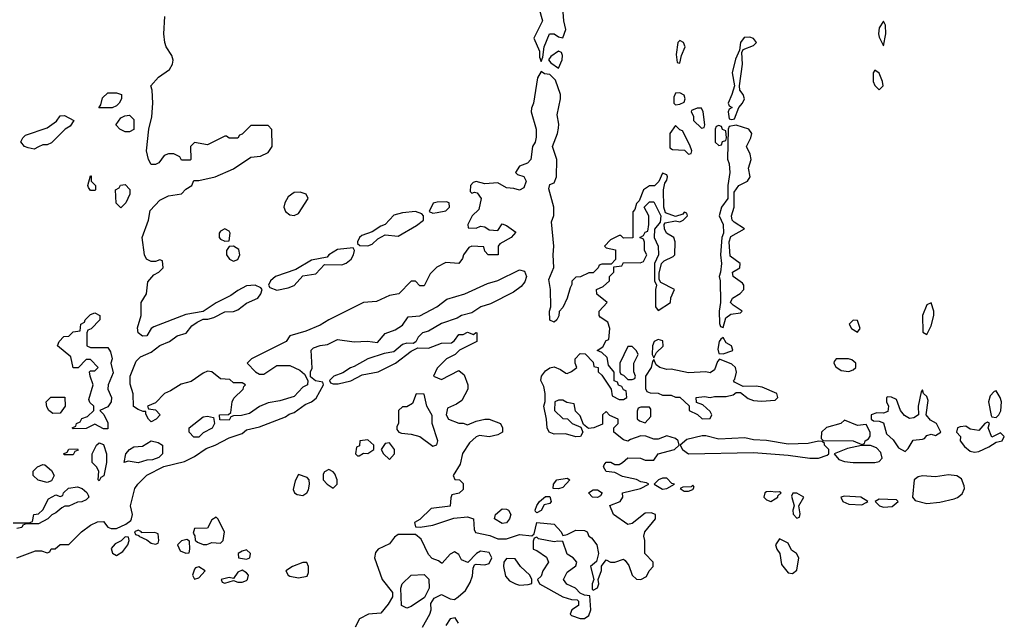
# Model space of a CAD drawing. Header units: inches. Extents: x 2701323 to 2964515, y 494916 to 722124.
# Tile 321 of 656: x 2801483 to 2806028, y 662098 to 664875. Entities that reach past the tile are written whole.
import ezdxf

# ---------------------------------------------------------------- set-up
doc = ezdxf.new("R2010")
doc.units = ezdxf.units.IN
doc.header["$MEASUREMENT"] = 0
doc.layers.add('C8606', color=7, linetype='Continuous')

msp = doc.modelspace()

# ---------------------------------------------------------------- linework, layer by layer
at = {"layer": 'C8606', "color": 2, "elevation": 2}
for points in [[(2803878.8, 664930), (2803896, 664870), (2803856.3, 664790), (2803882.8, 664730), (2803882, 664702), (2803890, 664682), (2803898, 664702), (2803904, 664750), (2803929.2, 664810), (2803950.4, 664810.4), (2803970, 664796), (2803990, 664791.3), (2804003.7, 664830), (2803994.5, 664870), (2803992.3, 664910)], [(2801470, 662391.3), (2801556.4, 662423.6), (2801583.6, 662423.6), (2801610, 662414), (2801622, 662418), (2801628.4, 662431.6), (2801647.3, 662432.7), (2801670, 662452), (2801710, 662452), (2801769.1, 662510.9), (2801810, 662542), (2801843.1, 662556.9), (2801870, 662558), (2801890, 662532), (2801905.4, 662525.4), (2801930, 662526), (2801974, 662546), (2801996.5, 662563.5), (2801999, 662570), (2802004, 662590), (2801995.3, 662630), (2802015.3, 662710), (2802028, 662730), (2802070, 662772), (2802148.4, 662811.6), (2802244.7, 662835.3), (2802290, 662858), (2802344.7, 662895.3), (2802386, 662910), (2802450, 662944.7), (2802510, 662964.7), (2802530, 662982), (2802590, 662996), (2802710, 663041), (2802726.8, 663053.2), (2802750, 663061), (2802800.9, 663099.1), (2802830, 663111), (2802851.8, 663128.2), (2802886, 663190), (2802882, 663202), (2802848.4, 663208.4), (2802826, 663226), (2802826, 663250), (2802834, 663266), (2802828.7, 663350), (2802840.2, 663359.8), (2802870, 663371), (2802904.7, 663375.3), (2802950, 663398.8), (2803027.9, 663387.9), (2803088.4, 663391.6), (2803135.5, 663384.5), (2803170, 663426.8), (2803216.5, 663443.5), (2803250, 663464.7), (2803276.4, 663503.6), (2803330, 663507.7), (2803408.7, 663550), (2803455.1, 663584.9), (2803538, 663610), (2803643.2, 663656.8), (2803690, 663670.8), (2803790, 663720.7), (2803813.4, 663713.4), (2803822.8, 663690), (2803815.5, 663664.5), (2803797.5, 663642.5), (2803762.8, 663617.2), (2803656.3, 663563.7), (2803612, 663550), (2803570, 663522), (2803522, 663510), (2803502.8, 663497.2), (2803430, 663472.7), (2803370, 663437.2), (2803342, 663430), (2803322, 663410), (2803312, 663388), (2803299.6, 663380.4), (2803270, 663382), (2803250, 663375.3), (2803210, 663342), (2803165.4, 663334.6), (2803090, 663309), (2803026.8, 663273.2), (2803010, 663268), (2802975.3, 663244.7), (2802934, 663230), (2802914, 663210), (2802918, 663198), (2802930, 663194), (2802954, 663194), (2803012.5, 663207.5), (2803064, 663236), (2803138, 663250), (2803218, 663290), (2803290, 663344.7), (2803320.4, 663359.6), (2803370, 663358), (2803430, 663382), (2803476.4, 663383.6), (2803490, 663394), (2803510, 663422), (2803530, 663422), (2803550, 663432), (2803578, 663422), (2803588.4, 663431.6), (2803594, 663430), (2803594, 663390), (2803514, 663350), (2803494, 663330), (2803454, 663310), (2803410, 663266), (2803394, 663230), (2803430, 663214), (2803510, 663256), (2803535.3, 663235.3), (2803552, 663190), (2803552, 663170), (2803523.6, 663116.4), (2803499.6, 663100.4), (2803458, 663082), (2803452, 663050), (2803462, 663030), (2803510, 663012), (2803530, 663012), (2803550, 663004.7), (2803590, 663022), (2803630, 663031.3), (2803650, 663031.3), (2803702, 663010), (2803712, 662990), (2803711.3, 662970), (2803690, 662959), (2803650, 662949.2), (2803605.4, 662954.6), (2803590, 662948.7), (2803558.8, 662921.2), (2803527.1, 662872.9), (2803516.8, 662823.2), (2803484.7, 662770), (2803492, 662752), (2803514, 662750), (2803530, 662734), (2803530, 662706), (2803511.6, 662688.4), (2803478, 662682), (2803472.7, 662667.3), (2803470, 662629), (2803382, 662618), (2803330, 662568), (2803306.4, 662553.6), (2803310, 662534), (2803331.6, 662531.6), (2803390, 662542), (2803487, 662573), (2803550, 662579.3), (2803578, 662570), (2803581.4, 662521.4), (2803587.3, 662507.3), (2803654, 662494), (2803690, 662478), (2803730, 662478), (2803790, 662498), (2803847.3, 662492.7), (2803858, 662502), (2803870, 662554), (2803950, 662546), (2803982, 662510), (2803990, 662494), (2804010, 662498), (2804050, 662518), (2804090, 662516), (2804102, 662510), (2804111.1, 662491.1), (2804122.8, 662482.8), (2804146.8, 662450), (2804154.8, 662410), (2804146.4, 662373.6), (2804118, 662350), (2804134, 662290), (2804126, 662270), (2804125.4, 662245.4), (2804130, 662242), (2804150, 662252), (2804156, 662270), (2804154, 662290), (2804168.4, 662331.6), (2804168.4, 662351.6), (2804190, 662382), (2804210, 662371.3), (2804230, 662371), (2804270, 662384.7), (2804278.8, 662378.8), (2804294.4, 662354.4), (2804310.9, 662310.9), (2804330, 662292), (2804350, 662291.3), (2804376, 662304), (2804389.1, 662330.9), (2804408, 662350), (2804408, 662370), (2804368.7, 662410), (2804369, 662470), (2804364, 662490), (2804369.1, 662510.9), (2804418, 662570), (2804418, 662590), (2804398, 662598), (2804370, 662597.2), (2804310.7, 662549.3), (2804290, 662545.2), (2804224, 662590), (2804208, 662632), (2804255.3, 662650), (2804268, 662670), (2804266, 662690), (2804349.1, 662710.9), (2804388, 662730), (2804377.2, 662737.2), (2804350, 662741.2), (2804330, 662752.7), (2804266.3, 662766.3), (2804230, 662784), (2804190, 662788.7), (2804178, 662810), (2804180.4, 662819.6), (2804190, 662832), (2804211.6, 662831.6), (2804230, 662822), (2804250, 662822), (2804266, 662830), (2804290, 662852), (2804348.9, 662851.1), (2804370, 662842), (2804410, 662842), (2804430, 662871.3), (2804506, 662890), (2804528, 662910), (2804522, 662930), (2804510, 662942), (2804470, 662953.2), (2804430, 662939), (2804410, 662939), (2804372.7, 662952.7), (2804350, 662953.2), (2804302.5, 662937.5), (2804290, 662928.7), (2804270, 662935.3), (2804226, 662970), (2804226, 662990), (2804246, 663010), (2804246, 663030), (2804207.3, 663047.3), (2804190, 663066), (2804174, 663050), (2804172.7, 663007.3), (2804134, 662990), (2804108.4, 662988.4), (2804086, 663006), (2804070, 663046), (2804048.4, 663068.4), (2804042, 663102), (2804008.4, 663108.4), (2803990, 663118), (2803970, 663118), (2803954, 663110), (2803952, 663070), (2803990, 663034), (2804011.6, 663031.6), (2804034, 663010), (2804074, 662994), (2804082, 662970), (2804071.3, 662950), (2804050, 662949), (2804003.1, 662963.1), (2803950, 662962), (2803928, 662970), (2803918, 662990), (2803915.3, 663030), (2803902, 663090), (2803908.4, 663111.6), (2803909.2, 663150), (2803902, 663182), (2803889, 663210), (2803892.3, 663230), (2803910, 663254), (2803930, 663267.3), (2803950, 663272), (2803979.8, 663259.8), (2804003.6, 663243.6), (2804010, 663242), (2804030, 663251.3), (2804055.3, 663270), (2804048, 663290), (2804048, 663310), (2804070, 663334), (2804092.7, 663332.7), (2804130, 663294), (2804134, 663274), (2804154, 663270), (2804154, 663250), (2804170, 663234), (2804214, 663170), (2804218, 663138), (2804250, 663122), (2804270, 663122), (2804286, 663130), (2804282, 663162), (2804270, 663166), (2804262, 663182), (2804247.3, 663187.3), (2804242, 663202), (2804228, 663208), (2804227.3, 663247.3), (2804200.4, 663280.4), (2804195.3, 663315.3), (2804170, 663338), (2804148.4, 663348.4), (2804174.6, 663365.4), (2804190, 663394), (2804202, 663398), (2804208, 663450), (2804198, 663478), (2804162, 663502), (2804158, 663510), (2804158, 663530), (2804195.3, 663570), (2804147.3, 663607.3), (2804146, 663630), (2804176.4, 663643.6), (2804206, 663670), (2804206, 663690), (2804226, 663710), (2804226, 663734), (2804262, 663738), (2804270, 663754), (2804347.3, 663752.7), (2804362, 663758), (2804378, 663790), (2804368, 663810), (2804367.3, 663847.3), (2804362, 663862), (2804346, 663870), (2804362, 663878), (2804370, 663894), (2804382, 663898), (2804388, 663930), (2804388, 663970), (2804366, 664010), (2804390, 664034), (2804410, 664034), (2804442, 663970), (2804439.6, 663940.4), (2804412.7, 663907.3), (2804412, 663870), (2804431.1, 663828.9), (2804431.3, 663788.7), (2804414, 663750), (2804414, 663670), (2804422, 663650), (2804418, 663630), (2804418, 663550), (2804430, 663532), (2804488, 663570), (2804488.9, 663591.1), (2804506, 663630), (2804442, 663662), (2804435.3, 663675.3), (2804434.6, 663705.4), (2804446, 663750), (2804458, 663762), (2804499, 663781), (2804508, 663790), (2804509.1, 663849.1), (2804502, 663870), (2804468.7, 663890), (2804459, 663910), (2804458, 663930), (2804463.1, 663936.9), (2804510, 663946), (2804530, 663942), (2804546, 663950), (2804566, 663970), (2804562, 663982), (2804550, 663986), (2804543.6, 663976.4), (2804510, 663966), (2804464, 663984), (2804457.2, 664010), (2804455.3, 664090), (2804460.4, 664119.6), (2804470, 664134), (2804473.2, 664150), (2804470, 664158), (2804450, 664166), (2804432.7, 664127.3), (2804412.7, 664107.3), (2804390, 664108), (2804362, 664090), (2804342, 664038), (2804330, 664026), (2804322, 663998), (2804312.7, 663987.3), (2804312.7, 663867.3), (2804270, 663866), (2804258, 663878), (2804250, 663878), (2804210, 663858), (2804182, 663830), (2804190, 663822), (2804232.7, 663812.7), (2804232.7, 663767.3), (2804214, 663746), (2804170, 663746), (2804158, 663742), (2804154, 663730), (2804130, 663706), (2804110, 663706), (2804071.6, 663688.4), (2804050, 663686), (2804032, 663668), (2804032, 663652), (2804023.6, 663636.4), (2804011.1, 663588.9), (2803990, 663546), (2803972.7, 663527.3), (2803971.6, 663508.4), (2803962, 663490), (2803950, 663478), (2803930, 663488), (2803929, 663530), (2803935.3, 663550), (2803933.2, 663630), (2803925.2, 663674.8), (2803949.3, 663730.7), (2803946, 663790), (2803949.3, 663830), (2803938, 663942), (2803948.9, 663971.1), (2803949.2, 664010), (2803926, 664094), (2803930, 664114), (2803950, 664122), (2803961.2, 664150), (2803962.7, 664230), (2803942, 664290), (2803966, 664350), (2803970, 664374), (2803972, 664392), (2803964.7, 664435.3), (2803979.3, 664510), (2803979.3, 664530), (2803956.5, 664596.5), (2803930, 664622), (2803905.2, 664625.2), (2803890, 664635.3), (2803874, 664606), (2803854.8, 664490), (2803846, 664466), (2803844.7, 664450), (2803867.7, 664370), (2803867.5, 664332.5), (2803862.8, 664310), (2803850.7, 664289.3), (2803842.8, 664230), (2803827.5, 664212.5), (2803790, 664199), (2803772, 664170), (2803781, 664161), (2803810.7, 664150.7), (2803821, 664130), (2803810, 664098), (2803790, 664088), (2803763.6, 664096.4), (2803730, 664098), (2803690, 664122), (2803630, 664117.2), (2803590, 664128.7), (2803576.9, 664123.1), (2803564.7, 664110), (2803562, 664082), (2803570, 664074), (2803582, 664078), (2803595.3, 664075.3), (2803614, 664050), (2803602, 663998), (2803572, 663970), (2803552, 663930), (2803554, 663914), (2803590, 663912), (2803610, 663922), (2803630, 663918), (2803650, 663904.7), (2803690, 663902), (2803710, 663932), (2803730, 663924.7), (2803774, 663894), (2803752, 663870), (2803699.6, 663840.4), (2803692, 663830), (2803691.1, 663788.9), (2803646, 663790), (2803630, 663806), (2803626, 663826), (2803570, 663828.7), (2803556.9, 663823.1), (2803531.3, 663790), (2803526.8, 663773.2), (2803511, 663749), (2803450, 663754), (2803408.1, 663731.9), (2803378, 663702), (2803350, 663646), (2803330, 663646), (2803310, 663668), (2803290, 663668), (2803234, 663610), (2803190, 663602), (2803130, 663574), (2803070, 663569), (2802910, 663489), (2802870, 663464), (2802803.5, 663436.5), (2802730, 663415.3), (2802714, 663390), (2802554, 663310), (2802534, 663290), (2802572, 663250), (2802590, 663238), (2802610, 663238), (2802670, 663278), (2802730, 663278), (2802776.9, 663256.9), (2802798, 663238), (2802814, 663210), (2802812, 663190), (2802790, 663178), (2802750, 663135.3), (2802684.5, 663115.5), (2802630, 663106), (2802590.7, 663089.3), (2802543.5, 663056.5), (2802507.3, 663047.3), (2802470, 663046), (2802458, 663042), (2802450, 663026), (2802407.3, 663027.3), (2802406, 663050), (2802447.3, 663052.7), (2802458, 663062), (2802464, 663110), (2802472.3, 663127.7), (2802515.3, 663170), (2802518, 663182), (2802526, 663190), (2802510, 663198), (2802470, 663198), (2802453.6, 663213.6), (2802410, 663217.2), (2802370, 663249.4), (2802350, 663251.8), (2802330, 663243.7), (2802275.5, 663204.5), (2802228.1, 663191.9), (2802179.1, 663160.9), (2802152, 663150), (2802110, 663106), (2802074, 663090), (2802078, 663078), (2802110, 663074), (2802132, 663050), (2802114, 663030), (2802090, 663018), (2802078, 663030), (2802066, 663054), (2802066, 663066), (2802054, 663066), (2802030, 663075.3), (2802009.4, 663089.4), (2802007.2, 663147.2), (2801992.9, 663192.9), (2801993.2, 663230), (2802021.6, 663298.4), (2802041.2, 663318.8), (2802090, 663340.7), (2802130, 663371), (2802175.3, 663390), (2802210, 663414.8), (2802251.8, 663428.2), (2802278.6, 663461.4), (2802302, 663478), (2802330, 663492), (2802352, 663492), (2802380.2, 663499.8), (2802430, 663526.8), (2802470, 663527.3), (2802490, 663534.8), (2802530, 663566.8), (2802582, 663590), (2802597.2, 663610), (2802602, 663630), (2802596.5, 663636.5), (2802570, 663649.2), (2802530, 663646), (2802490, 663625.2), (2802458.5, 663601.5), (2802390, 663568), (2802330, 663528), (2802250, 663514), (2802102.5, 663457.5), (2802090.7, 663449.3), (2802070, 663415.3), (2802050, 663413.2), (2802029.5, 663429.5), (2802027, 663453), (2802044, 663510), (2802043.7, 663570), (2802069, 663610), (2802075.3, 663664.7), (2802103.1, 663696.9), (2802126, 663710), (2802146, 663730), (2802142, 663762), (2802130, 663766), (2802110, 663758), (2802090, 663758), (2802068.9, 663768.9), (2802059, 663790), (2802049.2, 663870), (2802077.2, 663950), (2802085.2, 663994.8), (2802130, 664042), (2802170, 664062), (2802230, 664071.3), (2802250, 664092), (2802278, 664110), (2802287.3, 664132.7), (2802310, 664132), (2802386, 664150), (2802470, 664186.8), (2802550, 664241), (2802594.6, 664245.4), (2802630, 664262), (2802648, 664290), (2802647.3, 664367.3), (2802630, 664386), (2802550, 664386), (2802510, 664346), (2802498, 664342), (2802490, 664328), (2802450, 664328), (2802438, 664338), (2802430, 664338), (2802350, 664298), (2802290, 664308), (2802272, 664290), (2802274, 664230), (2802270, 664226), (2802230, 664226), (2802222, 664242), (2802195.3, 664255.3), (2802170, 664255.3), (2802150, 664248), (2802125.4, 664214.6), (2802110, 664206), (2802090, 664206), (2802077.2, 664230), (2802069, 664270), (2802079, 664370), (2802092.9, 664427.1), (2802097.2, 664490), (2802095.3, 664550), (2802088.7, 664570), (2802124, 664610), (2802174.8, 664645.2), (2802189.2, 664670), (2802192.5, 664687.5), (2802186, 664710), (2802159.3, 664750), (2802152.7, 664770), (2802149.4, 664810), (2802153.2, 664890)], [(2801452.7, 662552.7), (2801527.3, 662552.7), (2801542, 662558), (2801548, 662590), (2801570, 662594), (2801590, 662612), (2801616.4, 662663.6), (2801650, 662682), (2801670, 662674), (2801682, 662678), (2801686, 662690), (2801708.4, 662711.6), (2801750, 662718), (2801771.3, 662711.3), (2801792.7, 662692.7), (2801799.6, 662679.6), (2801802, 662670), (2801790, 662658), (2801770, 662648.7), (2801750, 662648), (2801710, 662628.7), (2801691.6, 662628.4), (2801678, 662622), (2801650, 662598), (2801631.6, 662588.4), (2801614, 662570), (2801570, 662548), (2801512.7, 662547.3), (2801498, 662542), (2801494, 662530), (2801470, 662526)], [(2803342.7, 662070), (2803377.2, 662130), (2803382, 662150), (2803380.4, 662179.6), (2803396.4, 662203.6), (2803430, 662222), (2803470, 662202), (2803490, 662198), (2803508, 662210), (2803540.4, 662239.6), (2803563.1, 662276.9), (2803573.2, 662306.8), (2803576.4, 662343.6), (2803582, 662358), (2803590, 662362), (2803630, 662358), (2803650, 662364.7), (2803662, 662390), (2803650, 662415.3), (2803610, 662422), (2803592, 662410), (2803551.6, 662368.4), (2803522, 662382), (2803510, 662406), (2803490, 662418), (2803470, 662408), (2803434, 662366), (2803430, 662366), (2803416.4, 662376.4), (2803387.3, 662387.3), (2803370, 662406), (2803336, 662476), (2803310, 662498), (2803230, 662499), (2803213.7, 662486.3), (2803190, 662455.3), (2803138, 662430), (2803125.5, 662414.5), (2803120.7, 662390), (2803156, 662290), (2803204.7, 662230), (2803204.7, 662210), (2803184, 662176), (2803150, 662135.3), (2803094, 662130), (2803051.6, 662108.4), (2803032, 662070)], [(2803509.1, 662089.1), (2803493.6, 662113.6), (2803470, 662108.7), (2803450, 662078)]]:
    msp.add_lwpolyline(points, dxfattribs=at)
for points in [[(2805470, 664868), (2805450, 664838), (2805448, 664810), (2805450, 664794), (2805470, 664754), (2805481.2, 664810), (2805479, 664850)], [(2804854.2, 664794.2), (2804827.7, 664792.3), (2804811, 664770), (2804806, 664734), (2804787.5, 664692.5), (2804771.3, 664630), (2804782, 664570), (2804771.1, 664528.9), (2804754, 664490), (2804758, 664478), (2804772, 664470), (2804758, 664462), (2804754, 664450), (2804758, 664418), (2804770, 664414), (2804782, 664418), (2804802, 664470), (2804819, 664490), (2804828.7, 664510), (2804822, 664530), (2804808, 664550), (2804806, 664570), (2804819.3, 664670), (2804816.4, 664723.6), (2804823.1, 664736.9), (2804870, 664756), (2804884, 664770), (2804870, 664788.7)], [(2804530, 664779), (2804521, 664770), (2804514, 664714), (2804518, 664678), (2804530, 664674), (2804538, 664710), (2804555.3, 664750), (2804548, 664770)], [(2803970, 664729.2), (2803935.3, 664704.7), (2803924.7, 664690), (2803935.3, 664675.3), (2803970, 664651), (2803987.3, 664690), (2803989.3, 664709.3), (2803984, 664724)], [(2805430, 664642), (2805422.8, 664630), (2805422, 664590), (2805430, 664571.3), (2805450, 664551.3), (2805468.7, 664570), (2805465.2, 664590), (2805450, 664628)], [(2801848, 664468), (2801858, 664482), (2801866.3, 664513.7), (2801890, 664538), (2801930, 664538), (2801954, 664530), (2801954, 664510), (2801942, 664490), (2801930, 664478), (2801910, 664468)], [(2804530, 664537.2), (2804510, 664535.3), (2804502, 664518), (2804502, 664490), (2804510, 664482), (2804530, 664484.7), (2804550, 664494), (2804555.3, 664510), (2804550, 664526)], [(2804630, 664466), (2804610, 664466), (2804584.7, 664455.3), (2804582, 664450), (2804594, 664430), (2804594, 664410), (2804630, 664374), (2804642, 664378), (2804646, 664390), (2804638, 664450)], [(2801550, 664278), (2801523.1, 664283.1), (2801506, 664290), (2801488.9, 664311.1), (2801498, 664330), (2801510, 664342), (2801610, 664376), (2801653.6, 664406.4), (2801670, 664431.3), (2801690, 664432), (2801734, 664410), (2801716.9, 664383.1), (2801694, 664370), (2801630, 664306), (2801610, 664298), (2801590, 664298), (2801570, 664288)], [(2801970, 664358), (2801946, 664370), (2801928.4, 664388.4), (2801928.4, 664391.6), (2801950, 664422), (2801968.4, 664431.6), (2801990, 664434), (2802010, 664414), (2802010, 664368), (2801990, 664358)], [(2804510, 664386), (2804484.7, 664350), (2804484, 664284), (2804496, 664276), (2804552, 664272), (2804570, 664254), (2804582, 664258), (2804586, 664270), (2804576.4, 664296.4), (2804542, 664362), (2804530, 664366)], [(2804710, 664386), (2804698, 664382), (2804694, 664370), (2804694, 664310), (2804710, 664294), (2804722, 664298), (2804727.3, 664312.7), (2804742, 664318), (2804746, 664330), (2804742, 664362), (2804727.3, 664367.3), (2804722, 664382)], [(2804790, 664388), (2804758, 664382), (2804754, 664370), (2804751.1, 664231.1), (2804758, 664210), (2804761, 664170), (2804751.3, 664110), (2804752, 664050), (2804722, 664010), (2804712, 663970), (2804731, 663930), (2804731.3, 663890), (2804724.7, 663870), (2804718, 663790), (2804722, 663750), (2804718, 663710), (2804711.3, 663690), (2804716, 663670), (2804718.8, 663570), (2804711.3, 663530), (2804712.7, 663472.7), (2804718, 663458), (2804730, 663454), (2804742, 663498), (2804765.2, 663514.8), (2804810, 663522), (2804818, 663530), (2804776.5, 663556.5), (2804764, 663570), (2804774, 663590), (2804809.6, 663610.4), (2804826, 663630), (2804825.2, 663650), (2804818.9, 663658.9), (2804777.2, 663690), (2804774, 663710), (2804808, 663730), (2804808.7, 663750), (2804762.5, 663782.5), (2804758, 663850), (2804766, 663874), (2804828.7, 663910), (2804780.5, 663940.5), (2804772.3, 663950), (2804769, 663970), (2804781.2, 664010), (2804781.2, 664078.8), (2804802, 664110), (2804842, 664130), (2804855.3, 664150), (2804848, 664190), (2804859, 664230), (2804854.6, 664254.6), (2804838, 664290), (2804858, 664330), (2804862, 664350), (2804849, 664369)], [(2801810, 664086), (2801800.4, 664100.4), (2801798, 664110), (2801810, 664154), (2801814, 664154), (2801814, 664130), (2801834, 664110), (2801834, 664090), (2801830, 664086)], [(2801950, 664006), (2801928.4, 664028.4), (2801926, 664090), (2801942, 664098), (2801948.4, 664111.6), (2801970, 664114), (2801991.3, 664091.3), (2801992, 664070), (2801974, 664030)], [(2802778, 664078), (2802750, 664077.2), (2802723, 664057), (2802706.8, 664030), (2802702.8, 664010), (2802711, 663990), (2802730, 663974.8), (2802750, 663970.8), (2802770, 663981), (2802815.3, 664050), (2802806, 664070)], [(2803454, 664034), (2803410, 664033.2), (2803391.6, 664028.4), (2803374, 663990), (2803390, 663982), (2803410, 663984.7), (2803450, 663992), (2803468, 664010), (2803466, 664030)], [(2803310, 663988.7), (2803250, 663982.7), (2803210, 663972.7), (2803170, 663928.7), (2803150, 663922), (2803110, 663895.3), (2803062, 663878), (2803052, 663870), (2803042, 663850), (2803042, 663842), (2803052.7, 663832.7), (2803090, 663831.3), (2803110, 663838), (2803136.5, 663863.5), (2803170, 663881), (2803230, 663876), (2803315.5, 663924.5), (2803348, 663950), (2803348, 663970), (2803339, 663979)], [(2802430, 663908.7), (2802410, 663898), (2802404.7, 663890), (2802404.7, 663870), (2802410, 663862), (2802430, 663852), (2802450, 663854), (2802455.3, 663890), (2802450, 663898)], [(2802470, 663829), (2802450, 663828), (2802438, 663810), (2802438, 663790), (2802451.3, 663770), (2802463.4, 663763.4), (2802470, 663760.7), (2802490, 663767.3), (2802499.3, 663790), (2802494.8, 663814.8)], [(2803022, 663822), (2802950, 663814.5), (2802911, 663790), (2802902, 663778), (2802830, 663765.2), (2802758, 663722), (2802664.7, 663690), (2802641, 663670), (2802631.3, 663650), (2802638, 663638), (2802670, 663626.8), (2802723.2, 663636.8), (2802750, 663647.3), (2802790, 663692), (2802850, 663701), (2802890, 663744.7), (2802970, 663742.8), (2802990, 663751), (2803014, 663770), (2803024, 663790), (2803028, 663810)], [(2805690, 663568), (2805670, 663558), (2805651, 663510), (2805652.7, 663432.7), (2805670, 663422), (2805690, 663462), (2805702.7, 663510), (2805702.7, 663530)], [(2801810, 663362), (2801890, 663362), (2801902, 663342), (2801911, 663310), (2801904.7, 663290), (2801915.3, 663244.7), (2801891.1, 663188.9), (2801891, 663170), (2801906.8, 663130), (2801906, 663110), (2801890, 663088), (2801854, 663070), (2801871.6, 663051.6), (2801890, 663014), (2801890, 662986), (2801870, 662986), (2801830, 663008), (2801790, 662988), (2801730, 662986), (2801726, 662990), (2801742, 662998), (2801746, 663010), (2801762, 663018), (2801770, 663034), (2801796.4, 663043.6), (2801826, 663070), (2801826, 663090), (2801807.3, 663107.3), (2801802, 663122), (2801822, 663190), (2801808, 663230), (2801806, 663250), (2801810, 663254), (2801830, 663254), (2801846, 663270), (2801810, 663306), (2801790, 663306), (2801752.7, 663267.3), (2801730, 663268), (2801719, 663319), (2801658, 663370), (2801666, 663390), (2801687.3, 663412.7), (2801710, 663414), (2801730, 663434), (2801762, 663438), (2801766, 663470), (2801782, 663478), (2801786, 663490), (2801810, 663514), (2801830, 663522), (2801854, 663510), (2801854, 663490), (2801812.7, 663447.3), (2801798, 663442), (2801794, 663430), (2801794, 663370)], [(2805330, 663488), (2805312, 663470), (2805322, 663450), (2805350, 663432), (2805362, 663450), (2805350, 663486)], [(2804430, 663399), (2804412, 663390), (2804404.7, 663370), (2804402, 663330), (2804410, 663314), (2804422, 663338), (2804452.9, 663367.1), (2804452.3, 663392.3)], [(2804730, 663408), (2804719.6, 663400.4), (2804712, 663390), (2804706.4, 663353.6), (2804710, 663334), (2804730, 663332), (2804770, 663346.8), (2804775.3, 663350), (2804768.7, 663370), (2804743.7, 663383.7)], [(2804310, 663366), (2804290, 663366), (2804254, 663290), (2804254, 663250), (2804258, 663238), (2804270, 663234), (2804290, 663214), (2804310, 663214), (2804322, 663218), (2804326, 663230), (2804318, 663250), (2804318, 663290), (2804338, 663330), (2804330, 663346)], [(2804712.7, 663307.3), (2804703.5, 663296.5), (2804690, 663258), (2804670, 663245.2), (2804650, 663249.2), (2804570, 663245.2), (2804490, 663262), (2804470, 663259.3), (2804438, 663270), (2804421.2, 663281.2), (2804410, 663306), (2804403.6, 663296.4), (2804398, 663270), (2804371.3, 663230), (2804372, 663172), (2804378, 663158), (2804392.7, 663152.7), (2804430.9, 663150.9), (2804450, 663142), (2804490, 663142), (2804510, 663132), (2804530, 663132), (2804572.7, 663092.7), (2804574, 663070), (2804611.6, 663051.6), (2804632.7, 663032.7), (2804670, 663034), (2804678, 663050), (2804670, 663066), (2804636.4, 663096.4), (2804607.3, 663107.3), (2804606, 663130), (2804644, 663136), (2804670, 663131.3), (2804690, 663136), (2804744.7, 663135.3), (2804776.5, 663143.5), (2804790, 663154), (2804810, 663154), (2804846.2, 663126.2), (2804870, 663117.1), (2804906.6, 663113.4), (2804970, 663118), (2804982, 663130), (2804978, 663150), (2804910, 663178), (2804882.5, 663182.5), (2804822, 663182), (2804782, 663202), (2804778, 663210), (2804784.7, 663215.3), (2804792.3, 663247.7), (2804786.6, 663270), (2804770, 663284.5)], [(2805309.1, 663309.1), (2805251.3, 663308.7), (2805242.8, 663297.2), (2805241, 663290), (2805250, 663272), (2805275.3, 663255.3), (2805310, 663251), (2805330, 663258), (2805342, 663270), (2805342, 663290), (2805324.7, 663304.7)], [(2803312.7, 663147.3), (2803296.9, 663103.1), (2803270, 663088), (2803250, 663088), (2803232, 663070), (2803232, 663010), (2803223.6, 662996.4), (2803223.6, 662983.6), (2803234, 662970), (2803245.4, 662965.4), (2803290, 662962), (2803331, 662951), (2803390, 662906), (2803408.4, 662911.6), (2803412.7, 662930), (2803388, 663010), (2803387.3, 663047.3), (2803362, 663090), (2803350, 663146)], [(2805650, 663166), (2805643.6, 663156.4), (2805631.1, 663091.1), (2805632, 663050), (2805610, 663037), (2805590, 663034), (2805567.9, 663047.9), (2805549.2, 663070), (2805530, 663121.2), (2805507.1, 663132.9), (2805490, 663134), (2805484.7, 663130), (2805484, 663110), (2805493.4, 663090), (2805490, 663066), (2805470, 663058), (2805439.6, 663060.4), (2805414, 663050), (2805414, 663030), (2805423.6, 663023.6), (2805450, 663022), (2805470, 663014), (2805483.5, 662963.5), (2805515.2, 662935.2), (2805539.1, 662899.1), (2805570, 662882), (2805584, 662896), (2805606.6, 662933.4), (2805650, 662938), (2805659, 662941), (2805670, 662956), (2805690, 662961), (2805710, 662956), (2805735.3, 662970), (2805715.3, 663010), (2805686.7, 663026.7), (2805668, 663050), (2805676.2, 663116.2), (2805670, 663135.3), (2805655.3, 663150)], [(2805990, 663161.2), (2805981.4, 663158.6), (2805962, 663138), (2805954.8, 663110), (2805967.3, 663047.3), (2805970, 663042), (2805990, 663039.1), (2806002.7, 663050), (2806011.5, 663068.5), (2806015.1, 663110), (2806009.3, 663130)], [(2801636.4, 663056.4), (2801618, 663070), (2801608.4, 663088.4), (2801606, 663110), (2801627.3, 663132.7), (2801691.6, 663131.6), (2801694, 663090), (2801670, 663058)], [(2804390, 663086), (2804350, 663086), (2804338, 663082), (2804332.7, 663067.3), (2804332.7, 663032.7), (2804343.6, 663023.6), (2804370, 663014), (2804396.4, 663043.6), (2804396.4, 663076.4)], [(2802287.3, 662947.3), (2802266, 662970), (2802266, 662990), (2802330, 663041), (2802350, 663044.7), (2802378, 663038), (2802382, 663010), (2802371.3, 662988.7), (2802330, 662968), (2802310, 662948)], [(2805290, 663026), (2805274, 663010), (2805207.1, 662992.9), (2805184.7, 662970), (2805182, 662942), (2805192, 662932), (2805330, 662931), (2805370, 662914), (2805382, 662918), (2805386, 662930), (2805400.4, 662939.6), (2805408.4, 662951.6), (2805408.7, 662970), (2805390, 663006), (2805350, 663002)], [(2805950, 663017.2), (2805938, 663010), (2805910, 662979), (2805870, 662984), (2805850, 662998), (2805824, 662996), (2805812, 662990), (2805807.3, 662970), (2805826, 662950), (2805824.7, 662930), (2805844.1, 662904.1), (2805870, 662882.8), (2805890, 662879.1), (2805910, 662882), (2805956.6, 662903.4), (2805990, 662924.7), (2806018, 662930), (2806028, 662950), (2806010, 662968), (2805970, 662948), (2805954, 662990), (2805959, 663010)], [(2801850, 662746), (2801846, 662750), (2801848, 662790), (2801838, 662810), (2801818, 662830), (2801818, 662870), (2801838, 662910), (2801850, 662922), (2801870, 662914), (2801884.7, 662870), (2801884.7, 662830), (2801871.1, 662768.9), (2801858, 662762)], [(2802030, 662828.7), (2801983.6, 662836.4), (2801966, 662830), (2801974, 662870), (2801990, 662891.3), (2802010, 662902.8), (2802050, 662906), (2802090, 662931), (2802122.8, 662922.8), (2802142, 662910), (2802142, 662870), (2802126, 662854), (2802096.9, 662843.1), (2802070, 662842)], [(2803090, 662935.3), (2803054, 662930), (2803052, 662908), (2803038, 662902), (2803034, 662870), (2803042, 662862), (2803050, 662862), (2803070, 662874), (2803090, 662872), (2803118, 662890), (2803118, 662910)], [(2803190, 662922), (2803170, 662918), (2803152, 662890), (2803162, 662870), (2803190, 662844.7), (2803214, 662870), (2803214, 662890)], [(2804650, 662954), (2804633.6, 662953.6), (2804563, 662937), (2804532, 662910), (2804542, 662890), (2804570.7, 662870.7), (2804870, 662877.3), (2805030, 662864.9), (2805130.7, 662850.7), (2805170, 662850.7), (2805210, 662864.7), (2805218, 662870), (2805218, 662890), (2805198, 662910), (2805198, 662918), (2805188, 662928), (2805170, 662928.7), (2805122, 662918), (2805030, 662915.1), (2804930, 662932.7), (2804870, 662935.1), (2804830, 662944.5), (2804710, 662938.4)], [(2801690, 662866), (2801686, 662870), (2801702, 662878), (2801710, 662892), (2801750, 662894), (2801752.7, 662887.3), (2801738, 662882), (2801730, 662866)], [(2805410, 662909.3), (2805368.9, 662908.9), (2805304, 662896), (2805242, 662870), (2805264.9, 662844.9), (2805290, 662834.8), (2805330.6, 662830.6), (2805430, 662830.8), (2805450, 662836), (2805464, 662850), (2805457.5, 662877.5), (2805438.6, 662898.6)], [(2801610, 662738), (2801569.1, 662749.1), (2801546, 662770), (2801546, 662790), (2801566, 662810), (2801590, 662822), (2801599.6, 662819.6), (2801630, 662794), (2801642, 662770), (2801630, 662746)], [(2802910, 662798), (2802890, 662788), (2802883.5, 662776.5), (2802884.7, 662750), (2802902, 662730), (2802930, 662712), (2802948, 662730), (2802948, 662750), (2802938, 662778), (2802930, 662788)], [(2802770, 662775.3), (2802754.4, 662745.6), (2802745.4, 662705.4), (2802751.3, 662691.3), (2802763.6, 662683.6), (2802790, 662678), (2802809, 662691), (2802816, 662704), (2802821.2, 662730), (2802819, 662750), (2802810, 662762)], [(2803970, 662709.2), (2803946, 662710), (2803948, 662730), (2803962, 662750), (2804010, 662758), (2804022, 662750), (2803990, 662715.3)], [(2804470, 662759), (2804450, 662759), (2804432, 662750), (2804412, 662730), (2804450, 662707.3), (2804470, 662711.3), (2804506, 662730), (2804494, 662734)], [(2805770, 662773.2), (2805710, 662765.2), (2805650, 662768.7), (2805630, 662764), (2805611.3, 662750), (2805604.7, 662670), (2805616, 662656), (2805670, 662640.7), (2805730, 662647.3), (2805797.2, 662662.8), (2805811.6, 662668.4), (2805833.6, 662686.4), (2805843.7, 662710), (2805843.2, 662723.2), (2805830, 662755.3), (2805809.3, 662769.3)], [(2804150, 662669.4), (2804128, 662670), (2804109.4, 662690.6), (2804130, 662704.7), (2804150, 662704.7), (2804172, 662690), (2804163.6, 662676.4)], [(2804590, 662726), (2804582, 662718), (2804543.5, 662716.5), (2804532, 662710), (2804550, 662698), (2804570, 662698), (2804590, 662706.8), (2804596.4, 662716.4)], [(2804950, 662697.2), (2804930, 662695.3), (2804922, 662690), (2804918, 662670), (2804930, 662658), (2804950, 662651), (2804970, 662662.8), (2804982, 662670), (2804983.1, 662676.9), (2804998, 662690), (2804990, 662695.3), (2804970, 662693.2)], [(2803870, 662598), (2803864, 662604), (2803862, 662610), (2803870, 662632), (2803882, 662650), (2803910, 662674), (2803930, 662674), (2803936, 662650), (2803930, 662642), (2803904.7, 662635.3), (2803890, 662608.7)], [(2805070, 662689.2), (2805051.3, 662688.7), (2805045.4, 662674.6), (2805058, 662630), (2805052, 662610), (2805052.7, 662592.7), (2805070, 662574), (2805082, 662578), (2805086, 662594), (2805079, 662630), (2805102, 662670)], [(2805290, 662675.3), (2805274, 662670), (2805282, 662650), (2805310, 662638), (2805370, 662636), (2805390, 662646), (2805398, 662650), (2805366, 662670)], [(2805450, 662662), (2805432, 662650), (2805452, 662630), (2805470, 662624), (2805510, 662627.3), (2805538, 662650), (2805530, 662658)], [(2803710, 662549), (2803675.3, 662570), (2803679, 662590), (2803710, 662616.3), (2803730, 662615.5), (2803738.8, 662610), (2803750.6, 662590), (2803744.9, 662570), (2803730, 662552.7)], [(2802390, 662578), (2802370, 662566), (2802350, 662528), (2802290, 662526), (2802284.7, 662504.7), (2802291.6, 662491.6), (2802292.7, 662472.7), (2802303.6, 662463.6), (2802330, 662452), (2802347.3, 662452.7), (2802370, 662462), (2802410, 662458), (2802422, 662470), (2802428, 662510), (2802398, 662570)], [(2802030, 662518), (2802014, 662510), (2802018, 662498), (2802034, 662494), (2802034, 662490), (2802070, 662474), (2802090, 662458), (2802110, 662454), (2802122, 662458), (2802126, 662470), (2802122, 662502), (2802107.3, 662507.3), (2802046, 662506), (2802046, 662510)], [(2801970, 662488), (2801951.1, 662468.9), (2801924.5, 662455.5), (2801906, 662434), (2801911.6, 662411.6), (2801930, 662402), (2801960.2, 662419.8), (2801982, 662450), (2801988, 662470), (2801986, 662486)], [(2802254.6, 662474.6), (2802230, 662468.7), (2802211.3, 662450), (2802223.5, 662423.5), (2802250, 662412), (2802266, 662414), (2802268, 662430), (2802267.3, 662467.3)], [(2803870, 662486), (2803858, 662482), (2803852.7, 662467.3), (2803854, 662430), (2803870, 662424.7), (2803914.4, 662394.4), (2803924.7, 662370), (2803898, 662330), (2803890, 662306), (2803874, 662290), (2803882, 662270), (2803990, 662211), (2804030, 662198.8), (2804056, 662196), (2804062, 662190), (2804062, 662170), (2804032, 662150), (2804024.7, 662130), (2804030, 662124.7), (2804070, 662111), (2804090, 662111), (2804110, 662124.7), (2804119, 662150), (2804114.6, 662214.6), (2804090, 662218), (2804070, 662228), (2804048.7, 662250), (2804009.3, 662269.3), (2803994, 662290), (2804010, 662324.7), (2804050, 662354), (2804055.3, 662370), (2804038, 662390), (2804010, 662408), (2803990, 662466), (2803968, 662468), (2803950, 662464), (2803878, 662478)], [(2804990, 662478), (2804972, 662450), (2804978, 662430), (2804991.3, 662410), (2804999.8, 662359.8), (2805030, 662322), (2805050, 662318), (2805070, 662334), (2805079, 662390), (2805068.7, 662410), (2805046.3, 662426.3), (2805030, 662458)], [(2802530, 662428), (2802510, 662422), (2802492, 662410), (2802494, 662390), (2802530, 662384.7), (2802546, 662390), (2802548, 662410)], [(2803730, 662388), (2803718, 662370), (2803716, 662350), (2803725.4, 662305.4), (2803744.7, 662284.7), (2803772, 662270), (2803790, 662264.9), (2803830, 662266.8), (2803847.3, 662272.7), (2803848, 662290), (2803838, 662310), (2803795.3, 662350), (2803770, 662386)], [(2802310, 662349.2), (2802295.3, 662344.7), (2802290, 662338), (2802281, 662310), (2802290, 662292), (2802310, 662298.8), (2802339, 662330)], [(2802510, 662334), (2802490, 662324), (2802470, 662295.3), (2802450, 662299), (2802414, 662290), (2802418, 662278), (2802430, 662274), (2802470, 662286), (2802490, 662278.8), (2802510, 662278.8), (2802530, 662286), (2802535.3, 662290), (2802539, 662310), (2802530, 662322)], [(2802790, 662369), (2802742, 662350), (2802712, 662330), (2802722, 662310), (2802730, 662306), (2802770, 662298.8), (2802810, 662306), (2802816.5, 662323.5), (2802817.2, 662350), (2802808.7, 662368.7)], [(2803270, 662158), (2803246, 662170), (2803242, 662250), (2803248, 662270), (2803290, 662311.3), (2803350, 662314), (2803371.6, 662291.6), (2803374, 662250), (2803352, 662208), (2803290, 662166)]]:
    msp.add_lwpolyline(points, close=True, dxfattribs=at)

doc.saveas('drawing.dxf')
